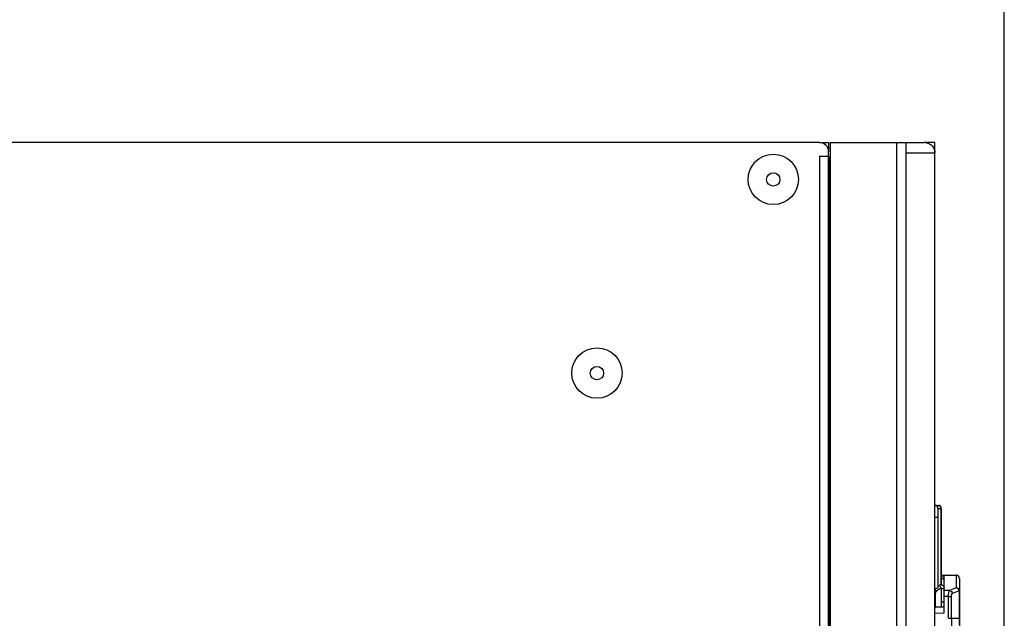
# Model space of a CAD drawing. Header units: millimetres. Extents: x 1117 to 38156, y -1945 to 7303.
# Tile 350 of 656: x 13789 to 13949, y 1444 to 1542. Entities that reach past the tile are written whole.
import ezdxf

# ---------------------------------------------------------------- set-up
doc = ezdxf.new("R2010")
doc.units = ezdxf.units.MM
doc.styles.get("Standard").update_dxf_attribs({"font": 'arial.ttf'})
doc.dimstyles.new('DIMSTYLE_1', dxfattribs={"dimtxt": 4.2, "dimasz": 3.6, "dimexe": 2.5, "dimexo": 0, "dimgap": 1.05, "dimtad": 1, "dimdsep": 46, "dimtxsty": 'Standard', "dimblk": '_FILLED', "dimblk1": '_FILLED', "dimblk2": '_FILLED', "dimcen": 0.09, "dimazin": 2, "dimtp": 0.01, "dimtm": 0.01, "dimtfac": 1, "dimtofl": 0, "dimtmove": 0, "dimatfit": 3, "dimldrblk": '_FILLED', "dimfxl": 0, "dimtolj": 1, "dimarcsym": 0})

# ---------------------------------------------------------------- blocks, each defined once
blk = doc.blocks.new('_FILLED')
at = {"color": 0, "linetype": 'ByBlock'}
blk.add_solid([(0, 0), (-1, 0.167), (-1, -0.167)], dxfattribs=at)
blk = doc.blocks.new('*D89')
at = {"color": 0, "linetype": 'Continuous', "lineweight": -2}
for p, q in [((13624.31, 1535.71), (13624.31, 1705.4)), ((13949.41, 1393.07), (13949.41, 1705.4)), ((13945.81, 1702.9), (13627.91, 1702.9))]:
    blk.add_line(p, q, dxfattribs=at)
at = {"layer": 'Defpoints', "color": 0, "linetype": 'Continuous'}
for p in [(13624.31, 1702.9), (13624.31, 1535.71), (13949.41, 1393.07)]:
    blk.add_point(p, dxfattribs=at)
at = {"color": 0, "linetype": 'Continuous', "lineweight": -2, "xscale": 3.6, "yscale": 3.6, "zscale": 3.6, "rotation": 180}
blk.add_blockref('_FILLED', (13624.31, 1702.9), dxfattribs=at)
at = {"color": 0, "linetype": 'Continuous', "lineweight": -2, "xscale": 3.6, "yscale": 3.6, "zscale": 3.6}
blk.add_blockref('_FILLED', (13949.41, 1702.9), dxfattribs=at)
at = {"color": 0, "linetype": 'Continuous', "insert": (13786.86, 1714.17), "char_height": 20, "attachment_point": 5}
blk.add_mtext('\\A1;325.1', dxfattribs=at)

msp = doc.modelspace()

# ---------------------------------------------------------------- linework, layer by layer
at = {"color": 7, "linetype": 'Continuous'}
for p, q in [((13919.308, 1521.709), (13647.808, 1521.709)), ((13919.308, 1521.709), (13920.808, 1521.709)), ((13920.808, 1521.709), (13920.808, 1520.209)), ((13921.108, 1521.709), (13936.398, 1521.709)), ((13921.108, 835.709), (13921.108, 1521.709)), ((13931.891, 835.709), (13931.891, 1521.709)), ((13933.412, 835.709), (13933.412, 1521.709)), ((13938.103, 1521.709), (13936.607, 1521.709)), ((13936.607, 1521.691), (13936.607, 1521.709)), ((13936.608, 1521.691), (13936.608, 1521.709)), ((13938.103, 835.709), (13938.103, 1521.709)), ((13919.308, 1519.509), (13920.808, 1519.509)), ((13919.308, 1519.509), (13919.308, 837.909)), ((13920.808, 837.209), (13920.808, 1520.209)), ((13920.922, 1519.509), (13921.108, 1519.509)), ((13920.922, 1519.509), (13920.922, 837.909)), ((13933.412, 1520.009), (13938.103, 1520.009)), ((13938.108, 837.409), (13938.108, 1520.009)), ((13938.108, 1462.691), (13938.616, 1462.682)), ((13938.608, 1462.191), (13939.098, 1462.183)), ((13938.608, 1462.183), (13938.608, 1449.249)), ((13939.098, 1462.183), (13939.108, 1462.183)), ((13939.098, 1462.183), (13939.098, 1449.851)), ((13939.108, 1462.183), (13939.108, 1449.863)), ((13938.608, 1460.709), (13938.116, 1460.709)), ((13939.108, 1451.319), (13941.608, 1451.319)), ((13939.108, 1451.24), (13939.608, 1451.24)), ((13939.608, 1445.193), (13939.608, 1451.24)), ((13941.608, 1449.261), (13941.608, 1451.319)), ((13942.108, 1450.819), (13942.108, 1444.319)), ((13939.108, 1449.212), (13939.107, 1449.225)), ((13939.108, 1449.78), (13939.108, 1449.851)), ((13939.108, 1449.212), (13939.108, 1446.185)), ((13940.492, 1448.839), (13939.608, 1448.837)), ((13942.076, 1448.765), (13942.108, 1448.765)), ((13942.076, 1448.765), (13942.076, 1444.319)), ((13938.108, 1448.18), (13938.227, 1448.18)), ((13938.227, 1446.169), (13938.227, 1448.18)), ((13940.34, 1447.85), (13939.608, 1447.848)), ((13940.34, 1447.85), (13940.799, 1447.85)), ((13940.34, 1444.319), (13940.34, 1447.85)), ((13940.799, 1444.319), (13940.799, 1447.85)), ((13938.108, 1446.167), (13939.608, 1446.193)), ((13939.608, 1446.963), (13939.108, 1446.954)), ((13938.108, 1445.167), (13939.608, 1445.193)), ((13940.34, 1444.319), (13942.108, 1444.319))]:
    msp.add_line(p, q, dxfattribs=at)
msp.add_lwpolyline([(13939.608, 1450.391), (13939.557, 1450.612), (13939.432, 1450.776), (13939.292, 1450.866), (13939.18, 1450.906), (13939.108, 1450.922)], dxfattribs=at)
for centre, radius in [((13911.808, 1515.709), 4.1), ((13911.808, 1515.709), 1.09), ((13883.108, 1484.209), 4.1), ((13883.108, 1484.209), 1.09)]:
    msp.add_circle(centre, radius, dxfattribs=at)
for centre, radius, start, end in [((13919.308, 1520.209), 1.5, 0, 90), ((13936.398, 1520.004), 1.705, 82.92193, 89.99472), ((13936.408, 1520.009), 1.7, 80, 90), ((13936.399, 1520.007), 1.702, 80.0088, 82.92097), ((13938.108, 1462.183), 0.5, 0, 89), ((13938.608, 1462.183), 0.5, 0, 89), ((13941.608, 1450.819), 0.5, 0, 90), ((13938.138, 1452.385), 3.205, 269.60828, 272.32509), ((13947.814, 1435.783), 16.015, 122.9316, 126.38933), ((13938.346, 1454.073), 5.012, 278.93864, 279.09436), ((13954.537, 1413.374), 38.145, 109.81282, 111.60363), ((13954.998, 1412.82), 38.197, 109.77323, 111.56111), ((13982.108, 1444.319), 41.308, 180, 181.83045), ((13982.108, 1444.319), 40.032, 180, 181.83045), ((13982.108, 1444.319), 40, 180, 181.83045)]:
    msp.add_arc(centre, radius, start, end, dxfattribs=at)
msp.add_ellipse((13944.925, 1215.834), major_axis=(0, 235.824), ratio=0.2000003, start_param=0.1238702, end_param=0.1343534, dxfattribs=at)
for points, knots in [([(13936.694, 1521.683), (13937.076, 1521.616), (13937.816, 1521.197), (13938.102, 1520.397), (13938.103, 1520.009)], [0, 0, 0, 0, 0.5000324, 1, 1, 1, 1]), ([(13938.616, 1462.682), (13938.74, 1462.68), (13938.998, 1462.569), (13939.098, 1462.308), (13939.098, 1462.183)], [0, 0, 0, 0, 0.4965626, 1, 1, 1, 1]), ([(13939.108, 1450.89), (13939.235, 1450.89), (13939.501, 1450.784), (13939.608, 1450.518), (13939.608, 1450.391)], [0, 0, 0, 0, 0.5003301, 1, 1, 1, 1]), ([(13938.227, 1448.18), (13938.227, 1448.29), (13938.234, 1448.441), (13938.271, 1448.603), (13938.295, 1448.662), (13938.313, 1448.675)], [0, 0, 0, 0, 0.6483252, 0.87236, 1, 1, 1, 1]), ([(13938.608, 1449.249), (13938.608, 1449.238), (13938.568, 1449.218), (13938.463, 1449.196), (13938.351, 1449.186), (13938.268, 1449.183)], [0, 0, 0, 0, 0.0921122, 0.2967509, 1, 1, 1, 1]), ([(13939.107, 1449.225), (13939.105, 1449.317), (13939.046, 1449.505), (13938.895, 1449.631), (13938.811, 1449.669)], [0, 0, 0, 0, 0.4989989, 1, 1, 1, 1]), ([(13939.098, 1449.851), (13939.101, 1449.852), (13939.108, 1449.854), (13939.105, 1449.862), (13939.103, 1449.863)], [0, 0, 0, 0, 0.5946733, 1, 1, 1, 1]), ([(13939.108, 1449.78), (13939.235, 1449.78), (13939.5, 1449.675), (13939.608, 1449.41), (13939.608, 1449.284)], [0, 0, 0, 0, 0.5011887, 1, 1, 1, 1]), ([(13939.138, 1449.123), (13939.178, 1449.13), (13939.303, 1449.152), (13939.43, 1449.178), (13939.512, 1449.21)], [0, 0, 0, 0, 0.3133133, 1, 1, 1, 1]), ([(13939.512, 1449.21), (13939.526, 1449.215), (13939.561, 1449.23), (13939.608, 1449.258), (13939.608, 1449.284)], [0, 0, 0, 0, 0.3709492, 1, 1, 1, 1]), ([(13940.34, 1447.85), (13940.34, 1447.967), (13940.347, 1448.186), (13940.375, 1448.482), (13940.419, 1448.693), (13940.46, 1448.812), (13940.492, 1448.839)], [0, 0, 0, 0, 0.3472269, 0.6505668, 0.8747035, 1, 1, 1, 1]), ([(13940.492, 1448.839), (13940.611, 1448.833), (13940.854, 1448.715), (13940.955, 1448.468), (13940.961, 1448.345)], [0, 0, 0, 0, 0.4909005, 1, 1, 1, 1]), ([(13942.108, 1448.765), (13942.108, 1448.892), (13942, 1449.156), (13941.735, 1449.261), (13941.608, 1449.261)], [0, 0, 0, 0, 0.4984083, 1, 1, 1, 1]), ([(13941.608, 1449.261), (13941.741, 1449.254), (13941.925, 1449.151), (13942.016, 1448.994), (13942.034, 1448.95)], [0, 0, 0, 0, 0.7386765, 1, 1, 1, 1]), ([(13940.799, 1447.85), (13940.799, 1447.962), (13940.817, 1448.13), (13940.899, 1448.321), (13940.961, 1448.345)], [0, 0, 0, 0, 0.6291519, 1, 1, 1, 1])]:
    msp.add_open_spline(points, degree=3, knots=knots, dxfattribs=at)
for points in [[(13938.113, 1449.066), (13938.228, 1448.977), (13938.308, 1448.821), (13938.313, 1448.675)], [(13942.034, 1448.95), (13942.059, 1448.892), (13942.073, 1448.828), (13942.076, 1448.765)]]:
    msp.add_open_spline(points, degree=3, dxfattribs=at)

# ---------------------------------------------------------------- dimensions: what is measured, and where the dimension line sits
at = {"linetype": 'Continuous'}
dim = msp.add_linear_dim(base=(13624.308, 1702.902), p1=(13949.408, 1393.069), p2=(13624.308, 1535.709), dimstyle='DIMSTYLE_1', override={"dimtxt": 20}, dxfattribs=at)
dim.commit()
dim.dimension.update_dxf_attribs({"geometry": '*D89', "text_midpoint": (13786.858, 1714.17)})

doc.saveas('drawing.dxf')
